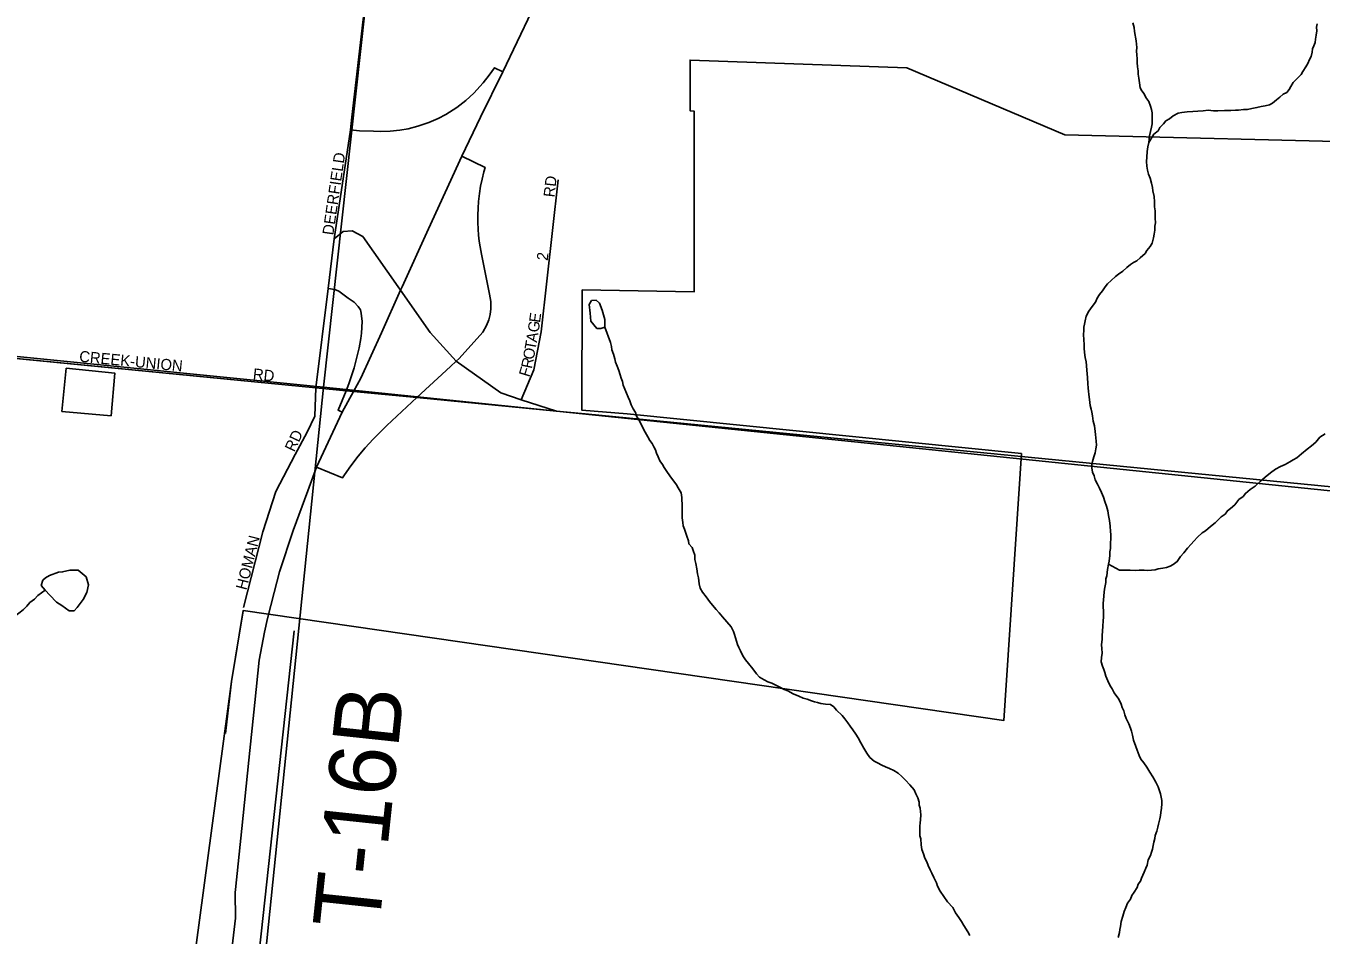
# Model space of a CAD drawing. Extents: x 0 to 1064, y 0 to 440.
# Drawn here: x 236.52 to 254.22, y 198.04 to 210.46 of the extents above; entities that cross this region are included whole.
import ezdxf

# ---------------------------------------------------------------- set-up
doc = ezdxf.new("R2010")
doc.units = 0
for name, color, linetype in [('GM_X_City_Street', 7, 'Continuous'), ('GM_X_City_Street_Text', 7, 'Continuous'), ('GM_X_Corporation', 7, 'Continuous'), ('GM_X_Interchange_Ramps', 7, 'Continuous'), ('GM_X_Minor_Lake', 7, 'Continuous'), ('GM_X_Minor_River', 7, 'Continuous'), ('GM_X_Section', 7, 'Continuous'), ('GM_X_State_Route', 7, 'Continuous'), ('GM_X_Township', 7, 'Continuous'), ('GM_X_Township_Road', 7, 'Continuous'), ('GM_X_Township_Road_Text', 7, 'Continuous')]:
    doc.layers.add(name, color=color, linetype=linetype)

msp = doc.modelspace()

# ---------------------------------------------------------------- linework, layer by layer
at = {"layer": 'GM_X_City_Street'}
for points in [[(240.973, 209.215), (241.125, 210.548), (241.423, 212.862), (241.501, 213.67), (241.602, 214.572), (241.763, 216.14)], [(240.73, 207.549), (240.953, 209.038), (240.973, 209.215)], [(243.286, 205.349), (243.457, 205.76), (243.559, 206.28), (243.791, 208.355)], [(240.481, 205.515), (240.647, 206.871), (240.73, 207.549)], [(240.73, 207.549), (240.854, 207.649), (240.976, 207.658), (241.121, 207.583), (241.605, 206.893)], [(241.605, 206.893), (241.637, 206.847), (242.043, 206.269), (242.397, 205.88), (243.006, 205.447), (243.286, 205.349), (243.767, 205.195), (244.13, 205.16)], [(235.212, 206.029), (240.481, 205.515)], [(239.492, 202.515), (239.752, 203.549), (239.934, 204.099), (240.194, 204.604), (240.359, 204.911), (240.467, 205.128), (240.481, 205.515)], [(244.13, 205.16), (244.159, 205.157), (247.938, 204.789)]]:
    msp.add_lwpolyline(points, dxfattribs=at)
at = {"layer": 'GM_X_Corporation'}
msp.add_lwpolyline([(255.168, 208.863), (250.72, 208.971), (248.556, 209.889), (245.594, 209.992), (245.594, 209.301), (245.649, 209.297), (245.649, 206.825), (244.122, 206.852), (244.116, 205.208), (244.734, 205.158), (250.125, 204.615), (249.882, 200.967), (239.485, 202.47), (239.326, 201.503), (238.839, 197.869)], dxfattribs=at)
msp.add_lwpolyline([(237.005, 205.193), (237.68, 205.134), (237.73, 205.716), (237.067, 205.782)], close=True, dxfattribs=at)
at = {"layer": 'GM_X_Interchange_Ramps'}
for points in [[(243.036, 209.833), (242.92, 209.888), (242.847, 209.788), (242.767, 209.684), (242.64, 209.542), (242.531, 209.441), (242.408, 209.345), (242.256, 209.248), (242.151, 209.193), (242.023, 209.138), (241.874, 209.088), (241.743, 209.055), (241.629, 209.036), (241.497, 209.022), (241.358, 209.019), (241.267, 209.023), (241.076, 209.024), (240.953, 209.038)], [(242.397, 205.88), (242.436, 205.916), (242.76, 206.276), (242.811, 206.364), (242.843, 206.444), (242.862, 206.517), (242.873, 206.594), (242.872, 206.696), (242.855, 206.796), (242.742, 207.342), (242.724, 207.442), (242.713, 207.518), (242.704, 207.599), (242.697, 207.683), (242.693, 207.772), (242.693, 207.875), (242.696, 207.97), (242.703, 208.059), (242.716, 208.172), (242.732, 208.272), (242.752, 208.368), (242.776, 208.468), (242.792, 208.526), (242.793, 208.527), (242.474, 208.678)], [(240.647, 206.871), (240.739, 206.86), (240.794, 206.836), (240.923, 206.74), (241.001, 206.684), (241.059, 206.625), (241.09, 206.581), (241.1, 206.537), (241.111, 206.422), (241.105, 206.261), (241.095, 206.188), (241.072, 206.063), (241.005, 205.788), (240.932, 205.571), (240.893, 205.475), (240.783, 205.209), (240.838, 205.181)], [(240.489, 204.429), (240.845, 204.286), (240.871, 204.326), (240.957, 204.447), (241.059, 204.58), (241.155, 204.695), (241.261, 204.812), (241.347, 204.901), (241.45, 205), (241.859, 205.381), (242.318, 205.808), (242.397, 205.88)]]:
    msp.add_lwpolyline(points, dxfattribs=at)
at = {"layer": 'GM_X_Minor_Lake'}
for points in [[(244.31, 206.711), (244.249, 206.706), (244.217, 206.652), (244.227, 206.536), (244.236, 206.427), (244.319, 206.327)], [(244.319, 206.327), (244.374, 206.326), (244.429, 206.343), (244.431, 206.446), (244.392, 206.575), (244.358, 206.673), (244.31, 206.711)], [(236.961, 202.995), (236.838, 202.949), (236.783, 202.92), (236.746, 202.885), (236.726, 202.812), (236.779, 202.75), (236.844, 202.682), (236.933, 202.588), (237.005, 202.538), (237.107, 202.468), (237.174, 202.467)], [(237.174, 202.467), (237.218, 202.514), (237.299, 202.622), (237.35, 202.718), (237.371, 202.821), (237.337, 202.931), (237.23, 203.025), (237.114, 203.022), (237.016, 203), (236.961, 202.995)]]:
    msp.add_lwpolyline(points, dxfattribs=at)
at = {"layer": 'GM_X_Minor_River'}
for points in [[(251.942, 208.056), (251.939, 208.129), (251.923, 208.208), (251.918, 208.251), (251.902, 208.312), (251.886, 208.38), (251.864, 208.435), (251.847, 208.49), (251.837, 208.545), (251.833, 208.606), (251.841, 208.666), (251.843, 208.745), (251.852, 208.806), (251.866, 208.866), (251.875, 208.957), (251.889, 209.017), (251.903, 209.077), (251.911, 209.12), (251.912, 209.174), (251.914, 209.217), (251.91, 209.271), (251.905, 209.32), (251.888, 209.363), (251.866, 209.425), (251.825, 209.48), (251.802, 209.53), (251.773, 209.573), (251.75, 209.616), (251.74, 209.683), (251.73, 209.745), (251.72, 209.799), (251.722, 209.848), (251.711, 209.903), (251.707, 209.958), (251.709, 210.012), (251.704, 210.067), (251.7, 210.116), (251.702, 210.164), (251.692, 210.256), (251.672, 210.384), (251.668, 210.439), (251.646, 210.5)], [(251.866, 208.866), (251.936, 208.979), (251.993, 209.026), (252.019, 209.074), (252.069, 209.121), (252.101, 209.162), (252.15, 209.191), (252.2, 209.232), (252.269, 209.266), (252.318, 209.277), (252.391, 209.287), (252.47, 209.291), (252.537, 209.295), (252.611, 209.298), (252.678, 209.309), (252.751, 209.3), (252.812, 209.298), (252.903, 209.302), (252.988, 209.305), (253.049, 209.309), (253.092, 209.308), (253.159, 209.318), (253.214, 209.316), (253.275, 209.333), (253.343, 209.343), (253.404, 209.359), (253.459, 209.37), (253.514, 209.38), (253.558, 209.403), (253.614, 209.45), (253.658, 209.485), (253.702, 209.526), (253.751, 209.549), (253.783, 209.59), (253.809, 209.632), (253.841, 209.686), (253.879, 209.727), (253.948, 209.798), (253.974, 209.839), (254.013, 209.899), (254.039, 209.947), (254.065, 210.001), (254.084, 210.042), (254.099, 210.103), (254.106, 210.145), (254.12, 210.187), (254.139, 210.235), (254.147, 210.277), (254.155, 210.332), (254.163, 210.392), (254.158, 210.441), (254.166, 210.489)], [(251.245, 202.613), (251.253, 202.674), (251.255, 202.722), (251.262, 202.764), (251.27, 202.807), (251.277, 202.855), (251.279, 202.903), (251.293, 202.946), (251.302, 203.03), (251.316, 203.103), (251.324, 203.145), (251.332, 203.224), (251.334, 203.272), (251.342, 203.32), (251.344, 203.393), (251.346, 203.454), (251.348, 203.509), (251.343, 203.551), (251.339, 203.624), (251.33, 203.703), (251.314, 203.771), (251.304, 203.832), (251.288, 203.899), (251.265, 203.96), (251.249, 204.022), (251.221, 204.083), (251.192, 204.145), (251.164, 204.2), (251.135, 204.256), (251.119, 204.311), (251.096, 204.36), (251.086, 204.421), (251.087, 204.464), (251.095, 204.506), (251.115, 204.572), (251.135, 204.626), (251.143, 204.681), (251.151, 204.729), (251.146, 204.784), (251.142, 204.832), (251.137, 204.875), (251.132, 204.918), (251.123, 204.997), (251.107, 205.058), (251.097, 205.131), (251.086, 205.18), (251.076, 205.223), (251.065, 205.272), (251.06, 205.315), (251.056, 205.357), (251.046, 205.424), (251.041, 205.467), (251.036, 205.51), (251.032, 205.576), (251.029, 205.649), (251.025, 205.71), (251.02, 205.753), (251.016, 205.82), (251.012, 205.869), (250.995, 205.93), (250.985, 205.997), (250.981, 206.058), (250.983, 206.1), (250.979, 206.173), (250.975, 206.24), (250.977, 206.301), (250.979, 206.343), (250.986, 206.385), (250.994, 206.428), (251.008, 206.494), (251.047, 206.56), (251.091, 206.625), (251.136, 206.684), (251.162, 206.738), (251.194, 206.792), (251.232, 206.839), (251.271, 206.893), (251.303, 206.934), (251.353, 206.981), (251.409, 207.034), (251.453, 207.069), (251.509, 207.11), (251.566, 207.157), (251.616, 207.198), (251.659, 207.227), (251.703, 207.25), (251.747, 207.291), (251.816, 207.35), (251.841, 207.391), (251.886, 207.445), (251.912, 207.492), (251.932, 207.565), (251.94, 207.613), (251.948, 207.667), (251.95, 207.722), (251.957, 207.77), (251.953, 207.831), (251.955, 207.88), (251.951, 207.934), (251.946, 207.989), (251.942, 208.056)], [(246.714, 201.477), (246.66, 201.497), (246.606, 201.523), (246.546, 201.562), (246.505, 201.605), (246.453, 201.674), (246.394, 201.748), (246.353, 201.798), (246.318, 201.854), (246.284, 201.922), (246.261, 201.965), (246.244, 202.008), (246.228, 202.051), (246.217, 202.1), (246.2, 202.143), (246.189, 202.186), (246.155, 202.248), (246.096, 202.316), (246.038, 202.385), (245.991, 202.441), (245.95, 202.485), (245.903, 202.547), (245.862, 202.597), (245.815, 202.659), (245.763, 202.721), (245.734, 202.777), (245.718, 202.838), (245.708, 202.917), (245.698, 202.972), (245.688, 203.039), (245.672, 203.112), (245.662, 203.167), (245.658, 203.228), (245.635, 203.29), (245.625, 203.332), (245.577, 203.382), (245.573, 203.425), (245.55, 203.487), (245.517, 203.585), (245.5, 203.628), (245.496, 203.676), (245.486, 203.737), (245.488, 203.81), (245.489, 203.853), (245.486, 203.932), (245.481, 203.974), (245.483, 204.017), (245.473, 204.078), (245.432, 204.146), (245.409, 204.189), (245.374, 204.239), (245.339, 204.282), (245.287, 204.357), (245.24, 204.425), (245.218, 204.468), (245.183, 204.518), (245.16, 204.573), (245.137, 204.622), (245.121, 204.666), (245.098, 204.709), (245.075, 204.752), (245.046, 204.795), (245.017, 204.845), (244.982, 204.907), (244.959, 204.95), (244.925, 205.018), (244.891, 205.085), (244.862, 205.129), (244.851, 205.178), (244.816, 205.227), (244.788, 205.283), (244.771, 205.338), (244.749, 205.387), (244.726, 205.443), (244.704, 205.498), (244.681, 205.553), (244.67, 205.602), (244.654, 205.645), (244.637, 205.694), (244.621, 205.75), (244.598, 205.811), (244.576, 205.866), (244.565, 205.909), (244.549, 205.976), (244.526, 206.032), (244.522, 206.08), (244.505, 206.136), (244.429, 206.343)], [(251.316, 203.103), (251.466, 203.025), (251.514, 203.024), (251.569, 203.022), (251.612, 203.021), (251.685, 203.019), (251.734, 203.023), (251.801, 203.021), (251.849, 203.02), (251.904, 203.024), (251.953, 203.028), (251.996, 203.039), (252.057, 203.05), (252.106, 203.06), (252.156, 203.077), (252.199, 203.1), (252.255, 203.141), (252.3, 203.212), (252.344, 203.259), (252.395, 203.325), (252.446, 203.378), (252.483, 203.419), (252.534, 203.472), (252.597, 203.531), (252.64, 203.56), (252.709, 203.618), (252.772, 203.671), (252.816, 203.712), (252.854, 203.754), (252.91, 203.788), (252.942, 203.836), (252.985, 203.865), (253.042, 203.918), (253.099, 203.989), (253.155, 204.03), (253.187, 204.071), (253.25, 204.124), (253.318, 204.17), (253.387, 204.235), (253.456, 204.294), (253.531, 204.352), (253.6, 204.405), (253.668, 204.439), (253.73, 204.467), (253.792, 204.502), (253.841, 204.531), (253.891, 204.56), (253.954, 204.612), (254.029, 204.677), (254.091, 204.723), (254.148, 204.77), (254.205, 204.841), (254.279, 204.888)], [(236.12, 202.235), (236.17, 202.264), (236.232, 202.304), (236.282, 202.333), (236.325, 202.362), (236.382, 202.409), (236.438, 202.45), (236.481, 202.485), (236.526, 202.532), (236.57, 202.579), (236.632, 202.626), (236.677, 202.679), (236.727, 202.714), (236.779, 202.75)], [(251.446, 198.005), (251.466, 198.071), (251.468, 198.113), (251.481, 198.155), (251.49, 198.222), (251.51, 198.294), (251.531, 198.36), (251.551, 198.414), (251.577, 198.474), (251.616, 198.528), (251.635, 198.576), (251.667, 198.623), (251.706, 198.689), (251.72, 198.731), (251.752, 198.772), (251.765, 198.815), (251.785, 198.856), (251.804, 198.898), (251.824, 198.952), (251.844, 198.994), (251.859, 199.067), (251.891, 199.126), (251.905, 199.168), (251.918, 199.211), (251.926, 199.259), (251.934, 199.307), (251.947, 199.355), (251.955, 199.398), (251.975, 199.458), (251.989, 199.512), (251.997, 199.554), (252.017, 199.626), (252.025, 199.669), (252.032, 199.711), (252.04, 199.771), (252.042, 199.832), (252.044, 199.875), (252.033, 199.923), (252.028, 199.966), (252.012, 200.009), (251.995, 200.064), (251.961, 200.126), (251.92, 200.2), (251.88, 200.262), (251.84, 200.33), (251.799, 200.392), (251.758, 200.442), (251.735, 200.491), (251.707, 200.565), (251.691, 200.614), (251.657, 200.7), (251.641, 200.767), (251.63, 200.822), (251.614, 200.865), (251.591, 200.921), (251.557, 200.995), (251.54, 201.044), (251.524, 201.099), (251.501, 201.148), (251.49, 201.191), (251.456, 201.259), (251.392, 201.346), (251.363, 201.401), (251.34, 201.444), (251.306, 201.512), (251.278, 201.574), (251.267, 201.623), (251.25, 201.666), (251.234, 201.709), (251.217, 201.77), (251.219, 201.831), (251.227, 201.891), (251.223, 201.952), (251.219, 202.001), (251.227, 202.079), (251.229, 202.128), (251.231, 202.195), (251.239, 202.255), (251.242, 202.334), (251.249, 202.376), (251.246, 202.461), (251.242, 202.522), (251.244, 202.571), (251.245, 202.613)], [(249.419, 198.031), (249.39, 198.08), (249.339, 198.167), (249.304, 198.222), (249.269, 198.278), (249.223, 198.34), (249.188, 198.414), (249.112, 198.489), (249.065, 198.564), (249.013, 198.638), (248.979, 198.706), (248.962, 198.749), (248.928, 198.823), (248.9, 198.884), (248.877, 198.928), (248.848, 198.989), (248.832, 199.038), (248.803, 199.088), (248.786, 199.149), (248.764, 199.204), (248.754, 199.271), (248.751, 199.35), (248.734, 199.393), (248.736, 199.454), (248.738, 199.527), (248.739, 199.569), (248.747, 199.612), (248.749, 199.678), (248.745, 199.727), (248.74, 199.77), (248.729, 199.813), (248.725, 199.855), (248.708, 199.91), (248.679, 199.966), (248.657, 200.021), (248.598, 200.09), (248.54, 200.152), (248.492, 200.202), (248.439, 200.247), (248.38, 200.285), (248.319, 200.311), (248.266, 200.337), (248.217, 200.357), (248.158, 200.389), (248.11, 200.414), (248.051, 200.465), (248.01, 200.521), (247.969, 200.589), (247.929, 200.663), (247.895, 200.731), (247.86, 200.78), (247.819, 200.842), (247.785, 200.892), (247.75, 200.936), (247.709, 200.991), (247.674, 201.035), (247.597, 201.11), (247.562, 201.154), (247.514, 201.186), (247.447, 201.194), (247.381, 201.202), (247.339, 201.215), (247.296, 201.223), (247.254, 201.236), (247.194, 201.262), (247.14, 201.276), (247.08, 201.302), (247.002, 201.335), (246.93, 201.374), (246.882, 201.393), (246.822, 201.426), (246.768, 201.452), (246.714, 201.477)]]:
    msp.add_lwpolyline(points, dxfattribs=at)
at = {"layer": 'GM_X_Section'}
for points in [[(226.227, 224.201), (242.474, 222.679), (240.584, 205.524), (224.284, 207.156)], [(242.474, 222.679), (258.349, 221.043), (256.604, 203.873), (240.584, 205.524)], [(240.584, 205.524), (239.057, 190.616), (222.783, 192.338), (224.284, 207.156)], [(240.584, 205.524), (256.604, 203.873), (255.04, 188.923), (239.057, 190.616)]]:
    msp.add_lwpolyline(points, close=True, dxfattribs=at)
at = {"layer": 'GM_X_State_Route'}
for points in [[(239.91, 202.72), (239.983, 202.999), (240.167, 203.566), (240.369, 204.108), (240.489, 204.429), (240.838, 205.181), (240.993, 205.465), (241.092, 205.647), (241.375, 206.267), (241.637, 206.847), (241.657, 206.893), (242.017, 207.687), (242.474, 208.678), (242.728, 209.214), (243.036, 209.833), (243.425, 210.651)], [(239.38, 198.659), (239.469, 199.491), (239.564, 200.425), (239.643, 201.213), (239.706, 201.795), (239.779, 202.175), (239.816, 202.364), (239.91, 202.72)], [(239.24, 197.191), (239.333, 197.882), (239.379, 198.268), (239.376, 198.618), (239.38, 198.659)]]:
    msp.add_lwpolyline(points, dxfattribs=at)
at = {"layer": 'GM_X_Township'}
for points in [[(304.391, 199.334), (288.677, 200.756), (267.411, 202.889), (267.34, 202.897), (266.393, 202.989), (264.989, 203.143), (264.791, 203.165), (255.435, 204.058), (244.159, 205.157), (243.767, 205.195), (241.859, 205.381), (240.993, 205.465), (240.893, 205.475), (240.481, 205.515), (234.109, 206.137), (211.953, 208.299), (208.261, 208.659), (208.143, 208.67), (191.843, 210.26)], [(191.843, 210.26), (208.143, 208.67), (208.261, 208.659), (211.953, 208.299), (234.109, 206.137), (240.481, 205.515), (240.893, 205.475), (240.993, 205.465), (241.859, 205.381), (243.767, 205.195), (244.159, 205.157), (255.435, 204.058), (264.791, 203.165), (264.989, 203.143), (266.393, 202.989), (267.34, 202.897), (267.411, 202.889), (288.677, 200.756), (287.73, 191.491)]]:
    msp.add_lwpolyline(points, dxfattribs=at)
at = {"layer": 'GM_X_Township_Road'}
for points in [[(239.244, 200.793), (239.326, 201.503), (239.484, 202.466)], [(239.568, 196.82), (239.683, 197.595), (240.181, 202.192)]]:
    msp.add_lwpolyline(points, dxfattribs=at)

# ---------------------------------------------------------------- texts
at = {"layer": 'GM_X_City_Street_Text'}
for s, height, rotation, p in [('DEERFIELD', 0.1515, 81.655, (240.717, 207.594)), ('RD', 0.1515, 83.6625, (243.741, 208.113)), ('2', 0.152, 83.2946, (243.648, 207.246)), ('E', 0.152, 82.2191, (243.543, 206.398)), ('G', 0.152, 81.5568, (243.523, 206.264)), ('T', 0.152, 79.8601, (243.48, 206.023)), ('A', 0.152, 80.0124, (243.499, 206.128)), ('CREEK-UNION', 0.15152, 354.5086, (237.239, 205.872)), ('R', 0.152, 77.8961, (243.431, 205.769)), ('O', 0.152, 79.8532, (243.457, 205.892)), ('RD', 0.1515, 353.9832, (239.613, 205.631)), ('F', 0.152, 73.06, (243.396, 205.653)), ('RD', 0.1515, 64.7982, (240.184, 204.629)), ('HOMAN', 0.1515, 75.6988, (239.529, 202.743))]:
    msp.add_text(s, height=height, rotation=rotation, dxfattribs=at).set_placement(p)
at = {"layer": 'GM_X_Township_Road_Text'}
msp.add_text('T-16B', height=0.9091, rotation=83.95, dxfattribs=at).set_placement((241.339, 198.09))

doc.saveas('drawing.dxf')
